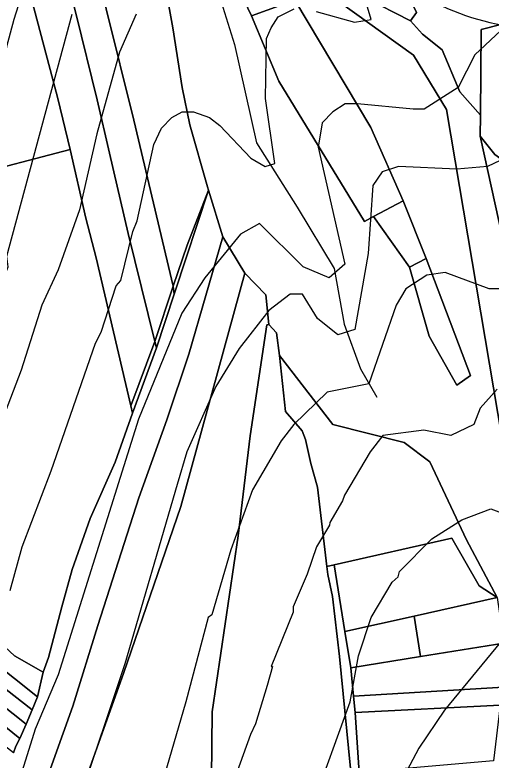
# Model space of a CAD drawing. Extents: x -510989 to -501240, y -1184665 to -1176089.
# Drawn here: x -504789 to -504614, y -1182727.4 to -1182453.3 of the extents above; entities that cross this region are included whole.
import ezdxf

# ---------------------------------------------------------------- set-up
doc = ezdxf.new("R2010")
doc.units = 0
for name, color, linetype in [('NAVRH_rozvodnice', 7, 'Continuous'), ('orna_puda', 7, 'Continuous'), ('ostatni_plocha_x_jina_plocha', 7, 'Continuous'), ('ostatni_plocha_x_neplodna_puda', 7, 'Continuous'), ('ostatni_plocha_x_ostatni_komunikace', 7, 'Continuous'), ('ostatni_plocha_x_zelen', 7, 'Continuous'), ('STAV_vyrazne_udolnice', 7, 'Continuous'), ('STAV_zaplavove_uzemi', 7, 'Continuous'), ('trvaly_travni_porost', 7, 'Continuous'), ('vrstevnice_01', 7, 'Continuous'), ('vrstevnice_02', 7, 'Continuous')]:
    doc.layers.add(name, color=color, linetype=linetype)

msp = doc.modelspace()

# ---------------------------------------------------------------- linework, layer by layer
at = {"layer": 'NAVRH_rozvodnice'}
msp.add_arc((-504594.88, -1182370.98), 87.31, 211.0417, 260.1547, dxfattribs=at)
at = {"layer": 'orna_puda'}
for points in [[(-504756.43, -1182360.61), (-504750.93, -1182368.64), (-504741.78, -1182389.46), (-504739.33, -1182388.45), (-504733.93, -1182407.44), (-504736.85, -1182425.64), (-504731.01, -1182458.03), (-504727.56, -1182480.01), (-504724.78, -1182493.67), (-504718.21, -1182516.58), (-504717.83, -1182517.79), (-504725.74, -1182538.03), (-504730.84, -1182553.02), (-504745.3, -1182491.97), (-504755.51, -1182451), (-504763.11, -1182419.54), (-504737.69, -1182410.74), (-504739.56, -1182398.78), (-504754.03, -1182369.4), (-504761.5, -1182363.59), (-504773.71, -1182375.62), (-504775.36, -1182368.78), (-504763.98, -1182357.08)], [(-504764.2, -1182419.92), (-504763.11, -1182419.54), (-504755.51, -1182451), (-504745.3, -1182491.97), (-504730.84, -1182553.02), (-504737.62, -1182573.37), (-504747.32, -1182533.65), (-504754.22, -1182504.17), (-504758.73, -1182484.52), (-504766.53, -1182453.12), (-504774.21, -1182423.02)], [(-504775.23, -1182423.34), (-504774.21, -1182423.02), (-504766.53, -1182453.12), (-504758.73, -1182484.52), (-504754.22, -1182504.17), (-504747.32, -1182533.65), (-504737.62, -1182573.37), (-504746.38, -1182597.05), (-504759.14, -1182542.6), (-504762.98, -1182528.05), (-504768.7, -1182502.83), (-504773.18, -1182484.03), (-504788.2, -1182427.37)], [(-504804.88, -1182432.49), (-504788.2, -1182427.37), (-504773.18, -1182484.03), (-504768.7, -1182502.83), (-504807.2, -1182512.86), (-504814.64, -1182480.22), (-504816.44, -1182444.56), (-504816.58, -1182438.27)], [(-504657.18, -1182527.48), (-504646.38, -1182521.67), (-504637.88, -1182542.92), (-504644.04, -1182546.05)], [(-504628.48, -1182645.79), (-504618.4, -1182663.31), (-504611.77, -1182667.61), (-504642.34, -1182674.45), (-504667.79, -1182680.12), (-504671.74, -1182655.56)], [(-504642.34, -1182674.45), (-504611.77, -1182667.61), (-504609.38, -1182684.36), (-504639.94, -1182689.35)], [(-504664.63, -1182703.93), (-504609.45, -1182700.52), (-504610.7, -1182707.2), (-504663.97, -1182709.93)]]:
    msp.add_lwpolyline(points, close=True, dxfattribs=at)
at = {"layer": 'ostatni_plocha_x_jina_plocha'}
for points in [[(-504697.21, -1182417.42), (-504686.14, -1182447.77), (-504702.11, -1182453.59), (-504716, -1182424.27)], [(-504702.11, -1182453.59), (-504686.14, -1182447.77), (-504658.21, -1182494.65), (-504646.38, -1182521.67), (-504657.18, -1182527.48), (-504660.57, -1182529.3), (-504692.06, -1182477.67)]]:
    msp.add_lwpolyline(points, close=True, dxfattribs=at)
at = {"layer": 'ostatni_plocha_x_neplodna_puda'}
for points in [[(-504697.21, -1182417.42), (-504716, -1182424.27), (-504702.11, -1182453.59), (-504692.06, -1182477.67), (-504660.57, -1182529.3), (-504657.18, -1182527.48), (-504644.04, -1182546.05), (-504636.81, -1182571.5), (-504626.63, -1182589.51), (-504621.54, -1182585.89), (-504637.88, -1182542.92), (-504646.38, -1182521.67), (-504658.21, -1182494.65), (-504686.14, -1182447.77)], [(-504671.74, -1182655.56), (-504667.79, -1182680.12), (-504665.5, -1182693.52), (-504664.63, -1182703.93), (-504663.97, -1182709.93), (-504662.47, -1182731.93), (-504659.96, -1182762.59), (-504659.57, -1182780.19), (-504659.12, -1182798.47), (-504661.19, -1182807.18), (-504664.61, -1182815.5), (-504670.79, -1182829.53), (-504672.66, -1182833.79), (-504664.3, -1182803.62), (-504662.31, -1182790.67), (-504665.1, -1182736.76), (-504669.67, -1182689.29), (-504672.25, -1182667.24), (-504674.04, -1182659.08), (-504674.38, -1182656.17)]]:
    msp.add_lwpolyline(points, close=True, dxfattribs=at)
for points in [[(-504611.77, -1182667.61), (-504623.06, -1182646.35), (-504636.51, -1182617.7), (-504646, -1182610.56), (-504672.23, -1182604), (-504691.82, -1182578.53), (-504692.87, -1182570.28), (-504695.72, -1182567.18), (-504696.84, -1182556.29), (-504704.57, -1182548.34), (-504712.59, -1182534.87), (-504717.83, -1182517.79), (-504718.21, -1182516.58), (-504724.78, -1182493.67), (-504727.56, -1182480.01), (-504731.01, -1182458.03), (-504736.85, -1182425.64)], [(-504675.47, -1182444.32), (-504642.55, -1182468.1), (-504630.43, -1182488.04), (-504608.32, -1182618.85)]]:
    msp.add_lwpolyline(points, dxfattribs=at)
at = {"layer": 'ostatni_plocha_x_ostatni_komunikace'}
msp.add_lwpolyline([(-504608.32, -1182618.85), (-504630.43, -1182488.04), (-504642.55, -1182468.1), (-504675.47, -1182444.32), (-504691.51, -1182425.62), (-504699, -1182404.9), (-504701.2, -1182401.3), (-504701.98, -1182396.56), (-504705.18, -1182391.49), (-504714.11, -1182377.34), (-504708.2, -1182374.77), (-504707.75, -1182375.43), (-504705.25, -1182379.16), (-504695.23, -1182400.68), (-504689.63, -1182418.2), (-504677.2, -1182438.13), (-504643.6, -1182455.49), (-504639.2, -1182460.37), (-504632.02, -1182466.17), (-504625.5, -1182481.57), (-504617.97, -1182490.12), (-504618.04, -1182497.86), (-504608.41, -1182541.97)], dxfattribs=at)
at = {"layer": 'ostatni_plocha_x_zelen'}
msp.add_lwpolyline([(-504572.85, -1182447.14), (-504617.69, -1182458.63), (-504617.97, -1182490.12), (-504625.5, -1182481.57), (-504632.02, -1182466.17), (-504639.2, -1182460.37), (-504643.6, -1182455.49), (-504641.37, -1182452.39), (-504664.53, -1182404.5), (-504652.49, -1182400.2), (-504641.21, -1182396.51), (-504609.62, -1182388.24)], dxfattribs=at)
msp.add_lwpolyline([(-504617.69, -1182458.63), (-504572.85, -1182447.14), (-504561.65, -1182461.8), (-504552.76, -1182497.25), (-504569.38, -1182502.62), (-504582.47, -1182505.92), (-504599.08, -1182508.75), (-504603.05, -1182509.04), (-504609.09, -1182507.24), (-504612.59, -1182504.69), (-504618.04, -1182497.86), (-504617.97, -1182490.12)], close=True, dxfattribs=at)
at = {"layer": 'STAV_vyrazne_udolnice'}
msp.add_lwpolyline([(-504723.93, -1182405.9), (-504715.08, -1182442.46), (-504708.25, -1182464.16), (-504700.21, -1182500.31), (-504685.34, -1182524.02), (-504671.68, -1182546.51), (-504668.06, -1182567), (-504662.03, -1182583.47), (-504656, -1182593.92)], dxfattribs=at)
at = {"layer": 'STAV_zaplavove_uzemi'}
msp.add_spline([(-502250.32, -1184002.61), (-502355.07, -1183875.41), (-502442.37, -1183790.61), (-502477.29, -1183700.82), (-502532.16, -1183578.61), (-502567.08, -1183448.91), (-502626.05, -1183402.34), (-502705.41, -1183380.59), (-502814.2, -1183349.87), (-502882.03, -1183297.39), (-502931.95, -1183237.24), (-503042.02, -1183107.97), (-503139.64, -1183018.94), (-503222.14, -1182957.59), (-503308.56, -1182839.96), (-503316.24, -1182784.92), (-503330.32, -1182756.77), (-503348.24, -1182719.65), (-503334.16, -1182651.82), (-503323.92, -1182595.5), (-503313.68, -1182526.39), (-503294.1, -1182480.5), (-503251.86, -1182396.03), (-503229.34, -1182314.37), (-503216.1, -1182227.15), (-503242.43, -1182174.5), (-503271.86, -1182129.59), (-503287.34, -1182081.58), (-503343.88, -1182028.1), (-503361.79, -1182008.91), (-503396.35, -1181952.59), (-503442.43, -1181933.39), (-503497.46, -1181888.6), (-503525.62, -1181860.44), (-503528.18, -1181837.4), (-503548.66, -1181767.01), (-503558.9, -1181729.89), (-503576.82, -1181682.53), (-503578.1, -1181621.1), (-503567.86, -1181572.46), (-503552.5, -1181536.63), (-503538.04, -1181458.36), (-503518.33, -1181411.9), (-503509.88, -1181341.51), (-503497.21, -1181207.63), (-503499.77, -1181097.56), (-503498.02, -1181031.35), (-503510.82, -1180970.85), (-503549.22, -1180952.23), (-503571.32, -1180940.6), (-503605.07, -1180937.11), (-503651.61, -1180939.44), (-503671.39, -1180917.33), (-503679.53, -1180892.89), (-503713.27, -1180871.95), (-503727.24, -1180859.15), (-503734.22, -1180833.55), (-503728.4, -1180799.81), (-503741.2, -1180770.72), (-503722.82, -1180725.17), (-503721.54, -1180703.41), (-503731.78, -1180697.01), (-503767.61, -1180699.57), (-503790.65, -1180697.01), (-503817.53, -1180697.01), (-503861.04, -1180686.77), (-503889.2, -1180675.25), (-503900.72, -1180668.85), (-503953.2, -1180679.09), (-503997.99, -1180697.01), (-504063.27, -1180722.61), (-504109.34, -1180749.49), (-504142.62, -1180776.36), (-504177.18, -1180796.84), (-504211.73, -1180817.32), (-504414.98, -1180961.5), (-504472.7, -1180998.11), (-504544.51, -1181068.5), (-504600.82, -1181143.12), (-504621.94, -1181196.62), (-504641.65, -1181267.01), (-504660.25, -1181350.62), (-504634.7, -1181398.32), (-504617.66, -1181447.72), (-504600.62, -1181492.01), (-504587, -1181548.23), (-504592.11, -1181628.29), (-504569.96, -1181682.81), (-504568.26, -1181664.07), (-504554.63, -1181621.48), (-504547.82, -1181597.63)], degree=3, dxfattribs=at)
at = {"layer": 'trvaly_travni_porost'}
for points in [[(-504677.91, -1182365.23), (-504665.49, -1182401.87), (-504664.53, -1182404.5), (-504641.37, -1182452.39), (-504643.6, -1182455.49), (-504677.2, -1182438.13), (-504689.63, -1182418.2), (-504695.23, -1182400.68), (-504705.25, -1182379.16), (-504707.75, -1182375.43)], [(-504537.52, -1182497.62), (-504533.54, -1182503.1), (-504527.67, -1182520.7), (-504532.25, -1182525.75), (-504534.46, -1182525.75), (-504565.86, -1182532.94), (-504608.41, -1182541.97), (-504618.04, -1182497.86), (-504612.59, -1182504.69), (-504609.09, -1182507.24), (-504603.05, -1182509.04), (-504599.08, -1182508.75), (-504582.47, -1182505.92), (-504569.38, -1182502.62), (-504552.76, -1182497.25)], [(-504807.2, -1182512.86), (-504768.7, -1182502.83), (-504762.98, -1182528.05), (-504759.14, -1182542.6), (-504746.38, -1182597.05), (-504745.73, -1182599.83), (-504752.1, -1182617.78), (-504761.39, -1182638.49), (-504767.92, -1182657.33), (-504771.76, -1182671), (-504776.6, -1182689.6), (-504778.67, -1182695.09), (-504789.17, -1182689.02), (-504817.71, -1182662.6), (-504824.92, -1182652.74), (-504852.22, -1182627.14), (-504838.28, -1182633.7), (-504816.95, -1182622.81), (-504803.05, -1182611.84), (-504800.55, -1182593.62), (-504804.95, -1182580.66)], [(-504717.83, -1182517.79), (-504730.2, -1182555.33), (-504730.44, -1182556.05), (-504730.84, -1182553.02), (-504725.74, -1182538.03)], [(-504704.57, -1182548.34), (-504728.06, -1182634.09), (-504749.13, -1182695.56), (-504763.2, -1182735.05), (-504768.5, -1182747.51), (-504778.95, -1182739.07), (-504767.73, -1182707.61), (-504758.54, -1182677.9), (-504743.4, -1182630.94), (-504733.13, -1182602.21), (-504725.05, -1182578.1), (-504712.59, -1182534.87)], [(-504644.04, -1182546.05), (-504637.88, -1182542.92), (-504621.54, -1182585.89), (-504626.63, -1182589.51), (-504636.81, -1182571.5)], [(-504696.84, -1182556.29), (-504695.72, -1182567.18), (-504696.39, -1182567.32), (-504702.5, -1182608.15), (-504706.99, -1182644.87), (-504716.56, -1182709.62), (-504716.9, -1182746.35), (-504711.25, -1182766.64), (-504699.63, -1182792.05), (-504685.79, -1182825.73), (-504681.76, -1182844.76), (-504704.55, -1182818.19), (-504718.45, -1182796.15), (-504725.75, -1182788.61), (-504735.26, -1182778.6), (-504768.5, -1182747.51), (-504763.2, -1182735.05), (-504749.13, -1182695.56), (-504728.06, -1182634.09), (-504704.57, -1182548.34)], [(-504730.84, -1182553.02), (-504730.44, -1182556.05), (-504736.97, -1182575.78), (-504737.62, -1182573.37)], [(-504736.97, -1182575.78), (-504745.73, -1182599.83), (-504746.38, -1182597.05), (-504737.62, -1182573.37)], [(-504689.61, -1182599.16), (-504691.82, -1182578.53), (-504672.23, -1182604), (-504646, -1182610.56), (-504636.51, -1182617.7), (-504623.06, -1182646.35), (-504611.77, -1182667.61), (-504618.4, -1182663.31), (-504628.48, -1182645.79), (-504671.74, -1182655.56), (-504674.38, -1182656.17), (-504677.82, -1182627.01), (-504680.21, -1182618.25), (-504682.2, -1182609.48), (-504683.4, -1182606.3)], [(-504852.22, -1182627.14), (-504824.92, -1182652.74), (-504817.71, -1182662.6), (-504789.17, -1182689.02), (-504778.67, -1182695.09), (-504780.67, -1182704.11), (-504806.84, -1182683.4), (-504838.53, -1182652.26), (-504853.65, -1182637.9), (-504856.28, -1182635.47)], [(-504856.76, -1182644.3), (-504853.65, -1182637.9), (-504838.53, -1182652.26), (-504806.84, -1182683.4), (-504780.67, -1182704.11), (-504782.67, -1182708.88), (-504808.59, -1182688.66), (-504833.79, -1182667.07)], [(-504859.45, -1182649.15), (-504856.76, -1182644.3), (-504833.79, -1182667.07), (-504808.59, -1182688.66), (-504782.67, -1182708.88), (-504784.86, -1182714.13), (-504813.63, -1182691.34), (-504833.31, -1182673.58)], [(-504862.07, -1182654.57), (-504859.45, -1182649.15), (-504833.31, -1182673.58), (-504813.63, -1182691.34), (-504784.86, -1182714.13), (-504787.22, -1182719.46), (-504807.97, -1182702.68), (-504845.65, -1182669.66), (-504851.41, -1182664)], [(-504863.46, -1182657.34), (-504862.07, -1182654.57), (-504851.41, -1182664), (-504845.65, -1182669.66), (-504807.97, -1182702.68), (-504787.22, -1182719.46), (-504788.6, -1182722.28), (-504789.53, -1182724.71), (-504801.18, -1182715.78), (-504817.09, -1182702.72), (-504864.36, -1182659.13)], [(-504667.79, -1182680.12), (-504642.34, -1182674.45), (-504639.94, -1182689.35), (-504665.5, -1182693.52)], [(-504608.44, -1182684.21), (-504609.45, -1182700.52), (-504664.63, -1182703.93), (-504665.5, -1182693.52), (-504639.94, -1182689.35), (-504609.38, -1182684.36)], [(-504610.7, -1182707.2), (-504613.08, -1182727.66), (-504662.47, -1182731.93), (-504663.97, -1182709.93)]]:
    msp.add_lwpolyline(points, close=True, dxfattribs=at)
for points in [[(-504789.53, -1182724.71), (-504788.6, -1182722.28), (-504787.22, -1182719.46), (-504784.86, -1182714.13), (-504782.67, -1182708.88), (-504780.67, -1182704.11), (-504778.67, -1182695.09), (-504776.6, -1182689.6), (-504771.76, -1182671), (-504767.92, -1182657.33), (-504761.39, -1182638.49), (-504752.1, -1182617.78), (-504745.73, -1182599.83), (-504736.97, -1182575.78), (-504730.44, -1182556.05), (-504730.2, -1182555.33), (-504717.83, -1182517.79), (-504712.59, -1182534.87), (-504725.05, -1182578.1), (-504733.13, -1182602.21), (-504743.4, -1182630.94), (-504758.54, -1182677.9), (-504767.73, -1182707.61), (-504778.95, -1182739.07)], [(-504716.9, -1182746.35), (-504716.56, -1182709.62), (-504706.99, -1182644.87), (-504702.5, -1182608.15), (-504696.39, -1182567.32), (-504695.72, -1182567.18), (-504692.87, -1182570.28), (-504691.82, -1182578.53), (-504689.61, -1182599.16), (-504683.4, -1182606.3), (-504682.2, -1182609.48), (-504680.21, -1182618.25), (-504677.82, -1182627.01), (-504674.38, -1182656.17), (-504674.04, -1182659.08), (-504672.25, -1182667.24), (-504669.67, -1182689.29), (-504665.1, -1182736.76)]]:
    msp.add_lwpolyline(points, dxfattribs=at)
at = {"layer": 'vrstevnice_01'}
for points in [[(-504678.31, -1182452), (-504664.19, -1182456), (-504658.09, -1182455), (-504669.69, -1182416)], [(-504790.69, -1182665), (-504786.31, -1182649), (-504775.69, -1182621), (-504759.41, -1182574), (-504757.31, -1182570), (-504751.81, -1182553), (-504750.09, -1182551), (-504745.69, -1182533), (-504744.09, -1182529), (-504737.91, -1182501), (-504735.09, -1182495), (-504731.31, -1182491), (-504727.5, -1182489), (-504723.41, -1182489), (-504717.5, -1182491), (-504713.69, -1182494), (-504702.31, -1182506), (-504697.09, -1182509), (-504693.5, -1182508), (-504696.91, -1182484), (-504696.5, -1182462), (-504694.81, -1182458), (-504692.31, -1182454), (-504686.41, -1182451)], [(-504901.09, -1182759), (-504893.81, -1182749), (-504893.19, -1182748), (-504881.19, -1182732), (-504865.09, -1182708), (-504849.31, -1182680), (-504838.59, -1182659), (-504833.81, -1182651), (-504818.31, -1182618), (-504815.69, -1182614), (-504811.5, -1182601), (-504807.69, -1182592), (-504802.81, -1182577), (-504803.19, -1182575), (-504791.5, -1182546), (-504792, -1182542), (-504768, -1182453)], [(-504592.09, -1182498), (-504615.31, -1182509), (-504626.59, -1182510), (-504648, -1182509), (-504654.09, -1182511), (-504657.5, -1182516), (-504659.19, -1182541), (-504664.09, -1182569), (-504670.31, -1182571), (-504677.81, -1182565), (-504683.31, -1182556), (-504687.91, -1182556), (-504695.69, -1182562), (-504706.59, -1182576), (-504715.19, -1182590), (-504725.81, -1182614), (-504729.41, -1182626), (-504748.59, -1182692), (-504765.69, -1182743)], [(-504611.81, -1182591), (-504618.09, -1182598), (-504620.41, -1182604), (-504628.81, -1182608), (-504638.69, -1182606), (-504653.81, -1182608), (-504658.41, -1182614), (-504667.91, -1182630), (-504668.59, -1182632), (-504673.31, -1182640), (-504673.41, -1182641), (-504678.19, -1182649), (-504681.59, -1182659), (-504686.69, -1182671), (-504686.81, -1182673), (-504694.81, -1182693), (-504694.31, -1182693), (-504696.31, -1182700), (-504700.59, -1182714), (-504702.41, -1182718), (-504707.81, -1182733)], [(-504610.59, -1182684), (-504631.09, -1182709), (-504640.59, -1182723), (-504660.19, -1182760), (-504681.91, -1182810), (-504691, -1182836), (-504713.5, -1182916), (-504722.91, -1182969), (-504725.19, -1183008), (-504724.59, -1183045), (-504717.69, -1183094)]]:
    msp.add_lwpolyline(points, dxfattribs=at)
at = {"layer": 'vrstevnice_02'}
for points in [[(-504776.19, -1182413), (-504789.41, -1182455), (-504792.09, -1182465), (-504793.91, -1182477), (-504795.69, -1182483), (-504799, -1182513), (-504804.5, -1182531), (-504825, -1182588), (-504837, -1182611), (-504852.5, -1182638), (-504856.81, -1182644), (-504868.41, -1182663), (-504869.69, -1182663), (-504893.81, -1182690), (-504916.81, -1182725), (-504929.81, -1182744)], [(-504744.41, -1182453), (-504750.59, -1182467), (-504758.91, -1182497), (-504765.31, -1182525), (-504773.09, -1182547), (-504779.09, -1182560), (-504786.69, -1182584), (-504807, -1182637), (-504809.41, -1182641), (-504820.91, -1182675), (-504833.59, -1182702), (-504860.69, -1182754), (-504877.91, -1182783), (-504909.19, -1182833), (-504912.91, -1182841), (-504927.81, -1182866), (-504941.5, -1182894), (-504949.59, -1182916), (-504953.59, -1182942), (-504952.19, -1182972), (-504946.69, -1182997)], [(-504610.5, -1182459), (-504620, -1182468), (-504626.09, -1182480), (-504638.59, -1182488), (-504642.69, -1182488), (-504663.09, -1182486), (-504667.69, -1182486), (-504672.19, -1182489), (-504676.09, -1182493), (-504677.59, -1182502), (-504667.81, -1182545), (-504673.5, -1182550), (-504683.09, -1182546), (-504699.09, -1182530), (-504706.09, -1182534), (-504719.19, -1182550), (-504727.69, -1182563), (-504743.59, -1182602), (-504773.09, -1182696), (-504781.59, -1182716), (-504792.41, -1182751)], [(-504609.59, -1182554), (-504614.69, -1182554), (-504630.91, -1182548), (-504637.59, -1182549), (-504645.41, -1182554), (-504648.91, -1182560), (-504659, -1182589), (-504674.31, -1182592), (-504686.5, -1182604), (-504691.19, -1182610), (-504701.69, -1182628), (-504709.69, -1182650), (-504716.59, -1182674), (-504718, -1182675), (-504726.19, -1182706), (-504751.5, -1182793), (-504766.31, -1182834), (-504776.81, -1182860), (-504814.81, -1182938), (-504822.59, -1182970), (-504823, -1182997), (-504820.19, -1183024), (-504810.5, -1183080)], [(-504748.69, -1183077), (-504754.09, -1183026), (-504755.31, -1182995), (-504752.81, -1182955), (-504748.69, -1182936), (-504735, -1182899), (-504728.31, -1182883), (-504723.59, -1182868), (-504715.81, -1182850), (-504679.91, -1182745), (-504665.81, -1182706), (-504662.69, -1182689), (-504658.09, -1182675), (-504650.31, -1182662), (-504648.19, -1182660), (-504647.69, -1182658), (-504635.81, -1182646), (-504624.81, -1182639), (-504614.09, -1182635), (-504603.31, -1182639)]]:
    msp.add_lwpolyline(points, dxfattribs=at)

doc.saveas('drawing.dxf')
